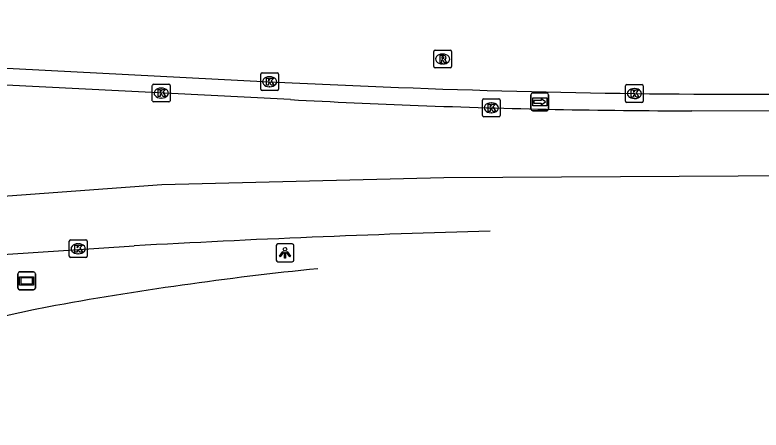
# Model space of a CAD drawing. Extents: x 160026 to 161302, y 384757 to 385701.
# Drawn here: x 160510.19 to 160552.18, y 384789.97 to 384813.31 of the extents above; entities that cross this region are included whole.
import ezdxf

# ---------------------------------------------------------------- set-up
doc = ezdxf.new("R2010")
doc.units = 0
for name, color, linetype in [('IMGEO_Kolk', 7, 'Continuous'), ('IMGEO_Lichtpunt', 7, 'Continuous'), ('IMGEO_Reclamebord', 7, 'Continuous'), ('IMGEO_Rijbaan_lokaal_open', 7, 'Continuous'), ('IMGEO_Rijbaan_regionaal_gesloten', 7, 'Continuous'), ('IMGEO_Rioolput', 7, 'Continuous'), ('IMGEO_Wegwijzer', 7, 'Continuous')]:
    doc.layers.add(name, color=color, linetype=linetype)

msp = doc.modelspace()

# ---------------------------------------------------------------- linework, layer by layer
at = {"layer": 'IMGEO_Kolk'}
for p, q in [((160524.02, 384809.124), (160524.02, 384809.976)), ((160524.095, 384810.05), (160524.947, 384810.05)), ((160524.508, 384809.83), (160524.533, 384809.83)), ((160525.021, 384809.976), (160525.021, 384809.124)), ((160517.923, 384808.486), (160517.923, 384809.338)), ((160517.998, 384809.412), (160518.85, 384809.412)), ((160518.924, 384809.338), (160518.924, 384808.486)), ((160544.627, 384809.388), (160545.479, 384809.388)), ((160518.411, 384809.192), (160518.436, 384809.192)), ((160524.947, 384809.05), (160524.095, 384809.05)), ((160524.531, 384809.27), (160524.506, 384809.27)), ((160544.552, 384808.462), (160544.552, 384809.314)), ((160545.04, 384809.168), (160545.065, 384809.168)), ((160545.553, 384809.314), (160545.553, 384808.462)), ((160518.434, 384808.632), (160518.409, 384808.632)), ((160536.5, 384807.658), (160536.5, 384808.51)), ((160536.575, 384808.584), (160537.427, 384808.584)), ((160537.501, 384808.51), (160537.501, 384807.658)), ((160545.063, 384808.608), (160545.038, 384808.608)), ((160518.85, 384808.412), (160517.998, 384808.412)), ((160536.988, 384808.364), (160537.013, 384808.364)), ((160545.479, 384808.388), (160544.627, 384808.388)), ((160537.011, 384807.804), (160536.986, 384807.804)), ((160537.427, 384807.584), (160536.575, 384807.584)), ((160513.25, 384799.738), (160513.25, 384800.59)), ((160513.325, 384800.664), (160514.177, 384800.664)), ((160514.251, 384800.59), (160514.251, 384799.738)), ((160513.738, 384800.444), (160513.763, 384800.444)), ((160513.761, 384799.884), (160513.736, 384799.884)), ((160514.177, 384799.664), (160513.325, 384799.664))]:
    msp.add_line(p, q, dxfattribs=at)
for points in [[(160524.02, 384809.124), (160524.02, 384809.976)], [(160524.095, 384810.05), (160524.947, 384810.05)], [(160525.021, 384809.976), (160525.021, 384809.124)], [(160517.923, 384808.486), (160517.923, 384809.338)], [(160517.998, 384809.412), (160518.85, 384809.412)], [(160518.924, 384809.338), (160518.924, 384808.486)], [(160524.341, 384809.75), (160524.464, 384809.75), (160524.464, 384809.599), (160524.594, 384809.75), (160524.758, 384809.75), (160524.612, 384809.599), (160524.765, 384809.35), (160524.613, 384809.35), (160524.528, 384809.514), (160524.464, 384809.447), (160524.464, 384809.35), (160524.341, 384809.35), (160524.341, 384809.75)], [(160544.627, 384809.388), (160545.479, 384809.388)], [(160518.244, 384809.112), (160518.367, 384809.112), (160518.367, 384808.961), (160518.497, 384809.112), (160518.661, 384809.112), (160518.515, 384808.961), (160518.668, 384808.712), (160518.516, 384808.712), (160518.431, 384808.876), (160518.367, 384808.809), (160518.367, 384808.712), (160518.244, 384808.712), (160518.244, 384809.112)], [(160524.947, 384809.05), (160524.095, 384809.05)], [(160544.552, 384808.462), (160544.552, 384809.314)], [(160544.873, 384809.088), (160544.996, 384809.088), (160544.996, 384808.937), (160545.126, 384809.088), (160545.29, 384809.088), (160545.144, 384808.937), (160545.297, 384808.688), (160545.145, 384808.688), (160545.06, 384808.852), (160544.996, 384808.785), (160544.996, 384808.688), (160544.873, 384808.688), (160544.873, 384809.088)], [(160545.553, 384809.314), (160545.553, 384808.462)], [(160536.5, 384807.658), (160536.5, 384808.51)], [(160536.575, 384808.584), (160537.427, 384808.584)], [(160537.501, 384808.51), (160537.501, 384807.658)], [(160518.85, 384808.412), (160517.998, 384808.412)], [(160536.821, 384808.284), (160536.944, 384808.284), (160536.944, 384808.133), (160537.074, 384808.284), (160537.238, 384808.284), (160537.092, 384808.133), (160537.245, 384807.884), (160537.093, 384807.884), (160537.008, 384808.048), (160536.944, 384807.981), (160536.944, 384807.884), (160536.821, 384807.884), (160536.821, 384808.284)], [(160545.479, 384808.388), (160544.627, 384808.388)], [(160537.427, 384807.584), (160536.575, 384807.584)], [(160513.25, 384799.738), (160513.25, 384800.59)], [(160513.325, 384800.664), (160514.177, 384800.664)], [(160514.251, 384800.59), (160514.251, 384799.738)], [(160513.571, 384800.364), (160513.694, 384800.364), (160513.694, 384800.213), (160513.824, 384800.364), (160513.988, 384800.364), (160513.842, 384800.213), (160513.995, 384799.964), (160513.843, 384799.964), (160513.758, 384800.128), (160513.694, 384800.061), (160513.694, 384799.964), (160513.571, 384799.964), (160513.571, 384800.364)], [(160514.177, 384799.664), (160513.325, 384799.664)]]:
    msp.add_lwpolyline(points, dxfattribs=at)
for centre, start, end in [((160524.097, 384809.974), 91.552, 178.448), ((160524.097, 384809.974), 91.552, 178.448), ((160524.945, 384809.974), 1.552, 88.448), ((160524.945, 384809.974), 1.552, 88.448), ((160518, 384809.336), 91.552, 178.448), ((160518, 384809.336), 91.552, 178.448), ((160518.848, 384809.336), 1.552, 88.448), ((160518.848, 384809.336), 1.552, 88.448), ((160544.629, 384809.312), 91.552, 178.448), ((160544.629, 384809.312), 91.552, 178.448), ((160545.477, 384809.312), 1.552, 88.448), ((160545.477, 384809.312), 1.552, 88.448), ((160524.097, 384809.126), 181.552, 268.448), ((160524.097, 384809.126), 181.552, 268.448), ((160524.945, 384809.126), 271.552, 358.448), ((160524.945, 384809.126), 271.552, 358.448), ((160536.577, 384808.508), 91.552, 178.448), ((160536.577, 384808.508), 91.552, 178.448), ((160537.425, 384808.508), 1.552, 88.448), ((160537.425, 384808.508), 1.552, 88.448), ((160518, 384808.488), 181.552, 268.448), ((160518, 384808.488), 181.552, 268.448), ((160518.848, 384808.488), 271.552, 358.448), ((160518.848, 384808.488), 271.552, 358.448), ((160544.629, 384808.464), 181.552, 268.448), ((160544.629, 384808.464), 181.552, 268.448), ((160545.477, 384808.464), 271.552, 358.448), ((160545.477, 384808.464), 271.552, 358.448), ((160536.577, 384807.66), 181.552, 268.448), ((160536.577, 384807.66), 181.552, 268.448), ((160537.425, 384807.66), 271.552, 358.448), ((160537.425, 384807.66), 271.552, 358.448), ((160513.327, 384800.588), 91.552, 178.448), ((160513.327, 384800.588), 91.552, 178.448), ((160514.175, 384800.588), 1.552, 88.448), ((160514.175, 384800.588), 1.552, 88.448), ((160513.327, 384799.74), 181.552, 268.448), ((160513.327, 384799.74), 181.552, 268.448), ((160514.175, 384799.74), 271.552, 358.448), ((160514.175, 384799.74), 271.552, 358.448)]:
    msp.add_arc(centre, 0.0765, start, end, dxfattribs=at)
for centre, major_axis, ratio, start_param, end_param in [((160524.507, 384809.55), (-0.387, 0.002), 0.722429, 4.712389, 7.853982), ((160524.532, 384809.55), (-0.39, 0.002), 0.717154, 1.570796, 4.712389), ((160518.41, 384808.912), (-0.387, 0.002), 0.722429, 4.712389, 7.853982), ((160518.435, 384808.912), (-0.39, 0.002), 0.717154, 1.570796, 4.712389), ((160545.039, 384808.888), (-0.387, 0.002), 0.722429, 4.712389, 7.853982), ((160545.064, 384808.888), (-0.39, 0.002), 0.717154, 1.570796, 4.712389), ((160536.987, 384808.084), (-0.387, 0.002), 0.722429, 4.712389, 7.853982), ((160537.012, 384808.084), (-0.39, 0.002), 0.717154, 1.570796, 4.712389), ((160513.737, 384800.164), (-0.387, 0.002), 0.722429, 4.712389, 7.853982), ((160513.762, 384800.164), (-0.39, 0.002), 0.717154, 1.570796, 4.712389)]:
    msp.add_ellipse(centre, major_axis=major_axis, ratio=ratio, start_param=start_param, end_param=end_param, dxfattribs=at)
at = {"layer": 'IMGEO_Lichtpunt'}
for p, q in [((160524.894, 384800.337), (160524.894, 384799.53)), ((160524.894, 384800.337), (160524.894, 384799.53)), ((160525.796, 384800.432), (160524.988, 384800.432)), ((160525.796, 384800.432), (160524.988, 384800.432)), ((160525.89, 384799.53), (160525.89, 384800.337)), ((160525.89, 384799.53), (160525.89, 384800.337)), ((160524.988, 384799.436), (160525.796, 384799.436)), ((160524.988, 384799.436), (160525.796, 384799.436))]:
    msp.add_line(p, q, dxfattribs=at)
for points in [[(160525.268, 384800.001), (160525.307, 384799.973), (160525.119, 384799.711), (160525.081, 384799.738), (160525.268, 384800.001)], [(160525.37, 384799.953), (160525.417, 384799.953), (160525.417, 384799.631), (160525.37, 384799.631), (160525.37, 384799.953)], [(160525.48, 384799.973), (160525.518, 384800), (160525.705, 384799.738), (160525.666, 384799.71), (160525.48, 384799.973)]]:
    msp.add_lwpolyline(points, dxfattribs=at)
msp.add_circle((160525.393, 384800.135), 0.0994, dxfattribs=at)
for centre, start, end in [((160524.988, 384800.337), 90, 180), ((160524.988, 384800.337), 90, 180), ((160525.796, 384800.337), 0, 90), ((160525.796, 384800.337), 0, 90), ((160524.988, 384799.53), 180, 270), ((160524.988, 384799.53), 180, 270), ((160525.796, 384799.53), 270, 0), ((160525.796, 384799.53), 270, 360)]:
    msp.add_arc(centre, 0.0946, start, end, dxfattribs=at)
at = {"layer": 'IMGEO_Reclamebord'}
for p, q in [((160510.455, 384798.856), (160511.245, 384798.856)), ((160511.245, 384798.856), (160510.455, 384798.856)), ((160510.355, 384797.956), (160510.355, 384798.756)), ((160510.355, 384798.756), (160510.355, 384797.956)), ((160511.345, 384798.756), (160511.345, 384797.956)), ((160511.345, 384797.956), (160511.345, 384798.756)), ((160511.245, 384797.856), (160510.455, 384797.856)), ((160510.455, 384797.856), (160511.245, 384797.856))]:
    msp.add_line(p, q, dxfattribs=at)
for points in [[(160510.456, 384798.588), (160511.244, 384798.588), (160511.244, 384798.124), (160510.456, 384798.124), (160510.456, 384798.588)], [(160510.521, 384798.523), (160510.521, 384798.189), (160511.179, 384798.189), (160511.179, 384798.523), (160510.521, 384798.523)]]:
    msp.add_lwpolyline(points, dxfattribs=at)
for centre, start, end in [((160510.455, 384798.756), 90, 180), ((160510.455, 384798.756), 90, 180), ((160511.245, 384798.756), 0, 90), ((160511.245, 384798.756), 360, 90), ((160510.455, 384797.956), 180, 270), ((160510.455, 384797.956), 180, 270), ((160511.245, 384797.956), 270, 0), ((160511.245, 384797.956), 270, 0)]:
    msp.add_arc(centre, 0.1, start, end, dxfattribs=at)
at = {"layer": 'IMGEO_Rijbaan_lokaal_open'}
msp.add_lwpolyline([(160498.653, 384810.784), (160499.682, 384810.786), (160500, 384810.773), (160503.938, 384810.61), (160524.521, 384809.552), (160531.779, 384809.234)], dxfattribs=at)
msp.add_arc((160550.999, 385293.618), 484.765, 267.72771, 270.87227, dxfattribs=at)
at = {"layer": 'IMGEO_Rijbaan_regionaal_gesloten'}
for points in [[(160828.634, 384848.573), (160819.562, 384846.531), (160798.963, 384841.743), (160787.933, 384839.065), (160760.269, 384833.495), (160693.597, 384820.533), (160666.023, 384815.096), (160643.234, 384811.039), (160631.384, 384809.566), (160622.962, 384808.519), (160615.903, 384807.799), (160602.102, 384806.496), (160593.622, 384805.913), (160581.27, 384805.063), (160557.511, 384804.281), (160534.335, 384804.151), (160518.451, 384803.76), (160497.293, 384802.197), (160482.841, 384801.285), (160463.571, 384801.936), (160433.105, 384803.109), (160400.007, 384805.11)], [(160525.691, 384808.548), (160500, 384809.837), (160499.803, 384809.847), (160498.479, 384809.894)], [(160554.569, 384807.887), (160548.291, 384807.915)], [(160491.228, 384798.394), (160500, 384799.021), (160509.501, 384799.839), (160516.897, 384800.324)]]:
    msp.add_lwpolyline(points, dxfattribs=at)
for centre, radius, start, end in [((160547.814, 385212.168), 404.226, 266.86262, 267.88311), ((160549.107, 385241.299), 433.385, 267.85466, 269.89218), ((160554.273, 384132.889), 668.48, 91.486547, 93.205149), ((160546.617, 384607.151), 192.865, 95.767, 100.33816), ((160546.142, 384631.425), 168.944, 101.65726, 110.20729)]:
    msp.add_arc(centre, radius, start, end, dxfattribs=at)
at = {"layer": 'IMGEO_Rioolput'}
for p, q in [((160533.756, 384810.402), (160533.756, 384811.254)), ((160533.831, 384811.328), (160534.683, 384811.328)), ((160534.244, 384811.108), (160534.269, 384811.108)), ((160534.757, 384811.254), (160534.757, 384810.402)), ((160534.683, 384810.328), (160533.831, 384810.328)), ((160534.267, 384810.548), (160534.242, 384810.548))]:
    msp.add_line(p, q, dxfattribs=at)
for points in [[(160533.756, 384810.402), (160533.756, 384811.254)], [(160533.831, 384811.328), (160534.683, 384811.328)], [(160534.345, 384811.026), (160534.093, 384811.028), (160534.093, 384810.628)], [(160534.757, 384811.254), (160534.757, 384810.402)], [(160534.093, 384810.628), (160534.217, 384810.628), (160534.217, 384810.79), (160534.228, 384810.79)], [(160534.271, 384810.947), (160534.217, 384810.947), (160534.217, 384810.866)], [(160534.217, 384810.866), (160534.269, 384810.866)], [(160534.275, 384810.761), (160534.346, 384810.628), (160534.486, 384810.628), (160534.421, 384810.754)], [(160534.683, 384810.328), (160533.831, 384810.328)]]:
    msp.add_lwpolyline(points, dxfattribs=at)
for centre, radius, start, end in [((160533.833, 384811.252), 0.0765, 91.552, 178.448), ((160533.833, 384811.252), 0.0765, 91.552, 178.448), ((160534.344, 384810.916), 0.109, 350.3612, 89.416), ((160534.681, 384811.252), 0.0765, 1.552, 88.448), ((160534.681, 384811.252), 0.0765, 1.552, 88.448), ((160534.227, 384810.737), 0.0533, 26.0293, 88.6989), ((160534.253, 384811.055), 0.19, 274.7715, 282.9687), ((160534.277, 384810.851), 0.0964, 77.0061, 93.1865), ((160534.291, 384810.908), 0.0378, 276.6634, 79.6772), ((160534.342, 384810.916), 0.112, 277.5842, 350.9817), ((160534.326, 384810.701), 0.108, 29.5134, 73.7905), ((160533.833, 384810.404), 0.0765, 181.552, 268.448), ((160533.833, 384810.404), 0.0765, 181.552, 268.448), ((160534.681, 384810.404), 0.0765, 271.552, 358.448), ((160534.681, 384810.404), 0.0765, 271.552, 358.448)]:
    msp.add_arc(centre, radius, start, end, dxfattribs=at)
for centre, major_axis, ratio, start_param, end_param in [((160534.243, 384810.828), (-0.387, 0.002), 0.722429, 4.712389, 7.853982), ((160534.268, 384810.828), (-0.39, 0.002), 0.717154, 1.570796, 4.712389)]:
    msp.add_ellipse(centre, major_axis=major_axis, ratio=ratio, start_param=start_param, end_param=end_param, dxfattribs=at)
at = {"layer": 'IMGEO_Wegwijzer'}
for p, q in [((160539.327, 384808.921), (160540.117, 384808.921)), ((160540.117, 384808.921), (160539.327, 384808.921)), ((160539.227, 384808.021), (160539.227, 384808.821)), ((160539.227, 384808.821), (160539.227, 384808.021)), ((160540.217, 384808.821), (160540.217, 384808.021)), ((160540.217, 384808.021), (160540.217, 384808.821)), ((160540.117, 384807.921), (160539.327, 384807.921)), ((160539.327, 384807.921), (160540.117, 384807.921))]:
    msp.add_line(p, q, dxfattribs=at)
for points in [[(160539.328, 384808.653), (160540.116, 384808.653), (160540.116, 384808.189), (160539.328, 384808.189), (160539.328, 384808.653)], [(160539.393, 384808.505), (160539.393, 384808.421), (160539.393, 384808.337), (160539.804, 384808.337), (160539.804, 384808.254), (160540.051, 384808.421), (160539.804, 384808.588), (160539.804, 384808.505), (160539.393, 384808.505)]]:
    msp.add_lwpolyline(points, dxfattribs=at)
for centre, start, end in [((160539.327, 384808.821), 90, 180), ((160539.327, 384808.821), 90, 180), ((160540.117, 384808.821), 0, 90), ((160540.117, 384808.821), 360, 90), ((160539.327, 384808.021), 180, 270), ((160539.327, 384808.021), 180, 270), ((160540.117, 384808.021), 270, 0), ((160540.117, 384808.021), 270, 0)]:
    msp.add_arc(centre, 0.1, start, end, dxfattribs=at)

doc.saveas('drawing.dxf')
